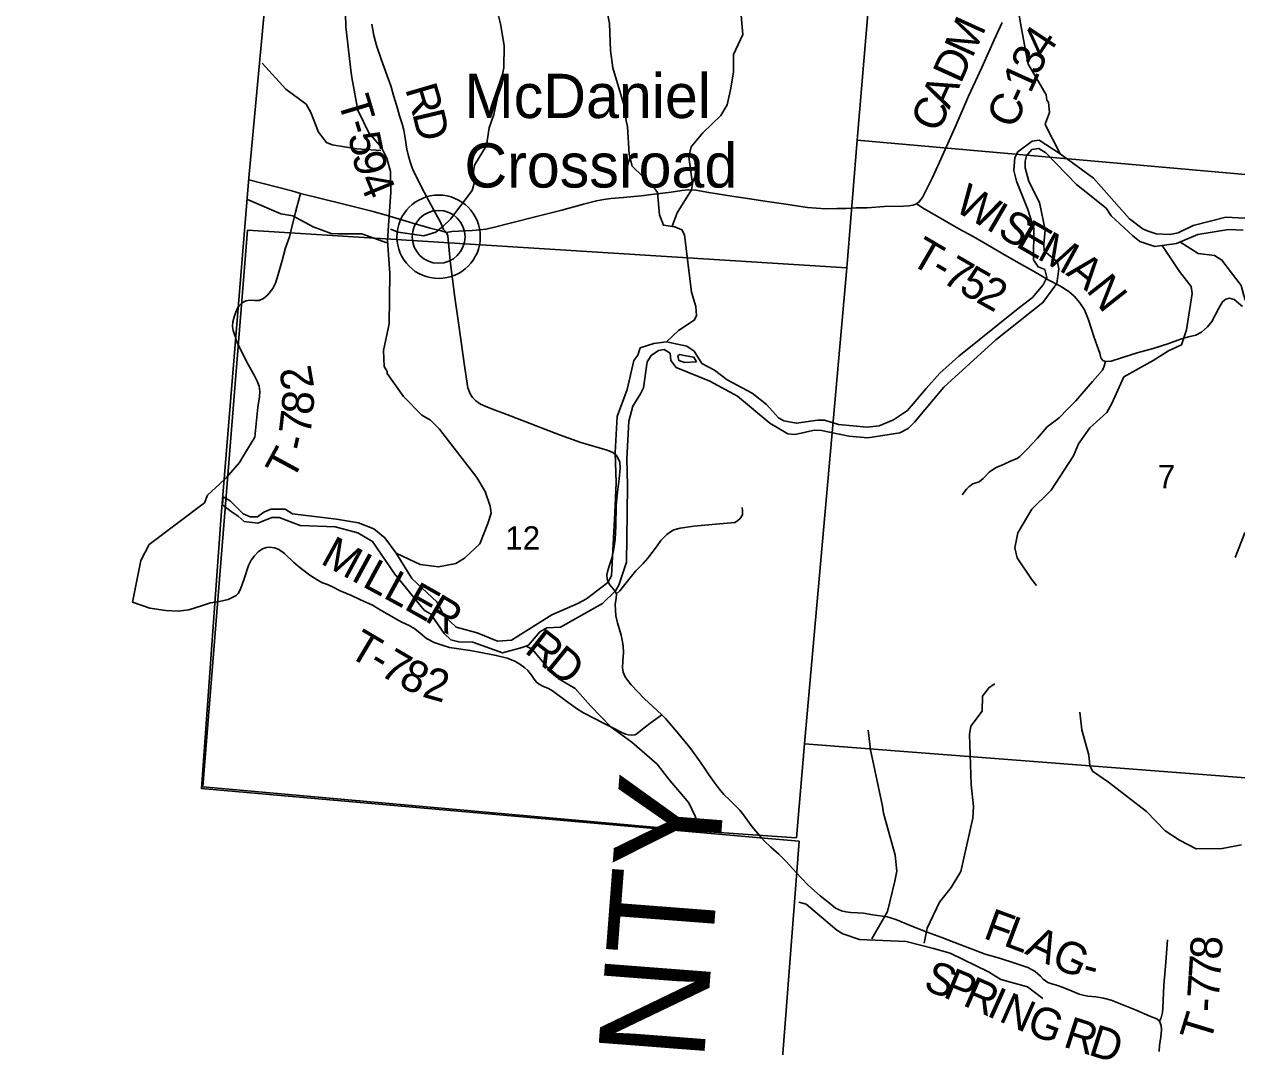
# Model space of a CAD drawing. Extents: x 1878108 to 2183446, y 146837 to 508383.
# Drawn here: x 1970614 to 1982043, y 268162 to 277798 of the extents above; entities that cross this region are included whole.
import ezdxf

# ---------------------------------------------------------------- set-up
doc = ezdxf.new("R2010")
doc.units = 0
for name, color, linetype in [('GM_X_Adjacent_County', 7, 'Continuous'), ('GM_X_Adjacent_County_Text', 7, 'Continuous'), ('GM_X_County', 7, 'Continuous'), ('GM_X_County_Road', 7, 'Continuous'), ('GM_X_County_Road_Text', 7, 'Continuous'), ('GM_X_Major_River', 7, 'Continuous'), ('GM_X_Minor_River', 7, 'Continuous'), ('GM_X_Section', 7, 'Continuous'), ('GM_X_Section_Text', 7, 'Continuous'), ('GM_X_Township', 7, 'Continuous'), ('GM_X_Township_Road', 7, 'Continuous'), ('GM_X_Township_Road_Text', 7, 'Continuous'), ('GM_X_Township_ROW', 7, 'Continuous'), ('GM_X_Unincorporated', 7, 'Continuous'), ('GM_X_Unincorporated_Location', 7, 'Continuous'), ('GM_X_Unincorporated_Text', 7, 'Continuous')]:
    doc.layers.add(name, color=color, linetype=linetype)

msp = doc.modelspace()

# ---------------------------------------------------------------- linework, layer by layer
at = {"layer": 'GM_X_Adjacent_County'}
msp.add_lwpolyline([(1954438, 282859), (1961539, 282259), (1968499, 281682), (1972774, 281329), (1973182, 281296), (1973148, 280848), (1972730, 276350), (1972469, 273167), (1972286, 270595), (1977551, 270131), (1977918, 270099), (1977893, 269769), (1977440, 263895)], dxfattribs=at)
at = {"layer": 'GM_X_County'}
msp.add_lwpolyline([(1977440, 263895), (1977893, 269769), (1977918, 270099), (1977551, 270131), (1972286, 270595), (1972469, 273167), (1972730, 276350), (1973148, 280848), (1973182, 281296), (1972774, 281329), (1968499, 281682), (1961539, 282259), (1954438, 282859)], dxfattribs=at)
at = {"layer": 'GM_X_County_Road'}
for points in [[(1974594, 275836), (1974645, 275845), (1974837, 275854), (1974912, 275860), (1974964, 275867), (1975033, 275881), (1975418, 275979), (1975680, 276047), (1975886, 276101), (1976008, 276134), (1976078, 276147), (1976143, 276157), (1976264, 276165), (1976361, 276174), (1976428, 276181), (1976527, 276194), (1976712, 276217), (1976814, 276231), (1976873, 276237), (1976943, 276233), (1977067, 276212), (1977303, 276175), (1977453, 276154), (1977596, 276130), (1977771, 276105), (1977997, 276072), (1978168, 276059), (1978276, 276060), (1978362, 276063), (1978452, 276067), (1978561, 276068), (1978720, 276079), (1978901, 276085), (1978951, 276087), (1978992, 276092), (1979024, 276104), (1979050, 276123), (1979085, 276170), (1979172, 276346), (1979241, 276499), (1979397, 276851), (1979515, 277119), (1979639, 277391), (1979758, 277651), (1979831, 277814)], [(1972730, 276333), (1973136, 276227), (1973217, 276204), (1973613, 276106), (1973891, 276036), (1974024, 275999), (1974276, 275922), (1974441, 275876), (1974544, 275851), (1974594, 275836)], [(1977857, 269841), (1977831, 269869), (1977793, 269910), (1977726, 269976), (1977650, 270043), (1977592, 270098), (1977565, 270130), (1977475, 270234), (1977383, 270361), (1977358, 270393), (1977335, 270418), (1977261, 270489), (1977208, 270540), (1977163, 270591), (1977117, 270654), (1977070, 270722), (1977032, 270777), (1976979, 270857), (1976887, 270982), (1976800, 271088), (1976715, 271188), (1976658, 271256), (1976625, 271291), (1976457, 271445), (1976334, 271572), (1976301, 271616), (1976278, 271649), (1976259, 271692), (1976253, 271734), (1976255, 271795), (1976264, 271878), (1976260, 271940), (1976251, 271992), (1976241, 272042), (1976207, 272158), (1976190, 272224), (1976186, 272276), (1976185, 272334), (1976194, 272387), (1976197, 272431), (1976181, 272459), (1976135, 272515), (1976115, 272546), (1976108, 272570), (1976105, 272608), (1976114, 272649), (1976130, 272700), (1976154, 272765), (1976169, 272837), (1976184, 272942), (1976192, 273071), (1976195, 273262), (1976205, 273387), (1976221, 273515), (1976232, 273613), (1976227, 273670), (1976214, 273705), (1976196, 273733), (1976163, 273761), (1976109, 273785), (1975859, 273856), (1975659, 273929), (1975163, 274120), (1975028, 274171), (1974959, 274198), (1974916, 274219), (1974871, 274250), (1974840, 274281), (1974817, 274314), (1974795, 274373), (1974760, 274602), (1974755, 274648), (1974705, 275005), (1974674, 275224), (1974629, 275568), (1974607, 275803), (1974594, 275836)], [(1981311, 268116), (1981314, 268174), (1981327, 268256), (1981335, 268321), (1981331, 268363), (1981316, 268404), (1981289, 268425), (1981223, 268450), (1981094, 268506), (1980953, 268564), (1980858, 268600), (1980788, 268621), (1980715, 268632), (1980641, 268638), (1980607, 268645), (1980558, 268659), (1980492, 268685), (1980408, 268721), (1980354, 268740), (1980299, 268754), (1980262, 268766), (1980220, 268799), (1980192, 268827), (1980142, 268872), (1980073, 268908), (1979942, 268953), (1979806, 268997), (1979671, 269036), (1979549, 269082), (1979433, 269127), (1979263, 269193), (1979125, 269243), (1978965, 269305), (1978829, 269361), (1978749, 269385), (1978612, 269406), (1978524, 269421), (1978467, 269425), (1978406, 269427), (1978360, 269432), (1978319, 269444), (1978262, 269469), (1978219, 269502), (1978118, 269583), (1978006, 269681), (1977934, 269757), (1977895, 269799), (1977857, 269841)]]:
    msp.add_lwpolyline(points, dxfattribs=at)
at = {"layer": 'GM_X_Major_River'}
for p, q in [((1972488, 273345), (1972482, 273270)), ((1972563, 273207), (1972631, 273163)), ((1972743, 273155), (1972677, 273183)), ((1972873, 273200), (1972813, 273157))]:
    msp.add_line(p, q, dxfattribs=at)
for points in [[(1982121, 275972), (1981940, 275979), (1981632, 275900), (1981492, 275833), (1981414, 275817), (1981284, 275824), (1981218, 275846), (1981161, 275866), (1981033, 275964), (1980693, 276347), (1980380, 276578), (1980181, 276704), (1980115, 276696), (1979981, 276595), (1979951, 276541), (1979942, 276420), (1979966, 276318), (1980073, 276052), (1980132, 275874), (1980128, 275578), (1980171, 275512), (1980233, 275486), (1980253, 275412), (1980219, 275342), (1980118, 275223), (1980050, 275169), (1979982, 275118), (1979424, 274670), (1979246, 274509), (1979116, 274366), (1978941, 274159), (1978809, 274071), (1978673, 274014), (1978559, 274000), (1978290, 274025), (1978156, 274066), (1978090, 274068), (1977893, 274037), (1977775, 274061), (1977725, 274089), (1977612, 274214), (1977476, 274322), (1977241, 274448), (1977122, 274539), (1977000, 274601), (1976928, 274717), (1976861, 274765), (1976667, 274806), (1976549, 274790), (1976421, 274747), (1976397, 274679), (1976361, 274629), (1976298, 274356), (1976204, 274101), (1976185, 273763), (1976194, 273476), (1976181, 273194)], [(1976297, 273188), (1976300, 273453), (1976294, 273701), (1976313, 274058), (1976352, 274198), (1976424, 274316), (1976450, 274373), (1976487, 274615), (1976525, 274677), (1976593, 274722), (1976645, 274732), (1976703, 274698), (1976709, 274630), (1976758, 274564), (1977075, 274435), (1977338, 274294), (1977641, 274038), (1977812, 273939), (1977878, 273933), (1977936, 273943), (1978060, 273972), (1978128, 273970), (1978387, 273917), (1978565, 273901), (1978867, 273949), (1978945, 273987), (1979007, 274047), (1979283, 274377), (1979772, 274823), (1980216, 275175), (1980348, 275354), (1980367, 275492), (1980353, 275557), (1980228, 275662), (1980226, 275726), (1980238, 275861), (1980185, 276117), (1980084, 276315), (1980050, 276445), (1980049, 276507), (1980063, 276557), (1980113, 276617), (1980177, 276626), (1980244, 276586), (1980533, 276288), (1980812, 276065), (1980860, 275993)], [(1980860, 275993), (1981063, 275804), (1981130, 275750), (1981272, 275702), (1981476, 275731), (1981678, 275818), (1981965, 275865), (1982103, 275857)], [(1976951, 274616), (1976927, 274662), (1976835, 274677), (1976789, 274687), (1976775, 274674)], [(1976775, 274674), (1976784, 274629), (1976842, 274609), (1976951, 274616)], [(1972677, 273183), (1972556, 273307), (1972488, 273345)], [(1972482, 273270), (1972563, 273207)], [(1972631, 273163), (1972687, 273111), (1972817, 273095), (1972948, 273151), (1973018, 273151), (1973216, 273073), (1973546, 273062), (1973759, 273006), (1973897, 272924), (1974107, 272617), (1974383, 272277), (1974447, 272239), (1974571, 272057), (1974635, 271997), (1974709, 271977), (1974842, 271975), (1975122, 271873), (1975306, 271925), (1975366, 271945), (1975475, 272071), (1975539, 272109), (1975669, 272117), (1976064, 272340), (1976186, 272460), (1976218, 272512), (1976292, 272728), (1976297, 273188)], [(1973142, 273185), (1973075, 273229), (1972937, 273228), (1972873, 273200)], [(1976181, 273194), (1976149, 272599), (1976115, 272536), (1975913, 272382), (1975831, 272338), (1975587, 272231), (1975208, 271995), (1975076, 271985), (1974884, 272063), (1974685, 272115), (1974565, 272229), (1974507, 272351), (1974269, 272575), (1974121, 272815), (1974013, 272958), (1973909, 273044), (1973765, 273100), (1973558, 273134), (1973142, 273185)], [(1972813, 273157), (1972743, 273155)]]:
    msp.add_lwpolyline(points, dxfattribs=at)
at = {"layer": 'GM_X_Minor_River'}
for points in [[(1974067, 275866), (1974139, 275837), (1974382, 275804), (1974495, 275837), (1974563, 275896), (1974632, 275962), (1974837, 276232), (1974859, 276309), (1974849, 276410), (1974857, 276469), (1974971, 276655), (1974996, 276822), (1975041, 276946), (1975135, 277388), (1975137, 277597), (1975103, 277802), (1975084, 277876), (1974924, 278206), (1974890, 278350), (1974864, 278625), (1974843, 278874), (1974902, 279268), (1974909, 279402)], [(1976667, 274806), (1976782, 274912), (1976929, 275009), (1976952, 275050), (1976944, 275137), (1976903, 275272), (1976837, 275814), (1976813, 275862), (1976748, 275890), (1976639, 275904), (1976603, 276001), (1976583, 276211), (1976543, 276268), (1976345, 276459), (1976317, 276569), (1976301, 276834), (1976288, 276889), (1976271, 277021), (1976162, 277388), (1976141, 277552), (1976132, 277806), (1976038, 278287)], [(1974121, 272815), (1974347, 272706), (1974520, 272686), (1974681, 272717), (1974765, 272765), (1974909, 272900), (1974984, 273094), (1975015, 273191), (1975007, 273256), (1974958, 273394), (1974879, 273528), (1974529, 273982), (1974442, 274068), (1974363, 274114), (1974188, 274289), (1974036, 274508), (1974034, 274527), (1974007, 274573), (1973999, 274722), (1974054, 274974), (1974060, 275448), (1974038, 275761), (1974047, 275897), (1974071, 276215), (1974066, 276411), (1974032, 276536), (1973981, 276636), (1973862, 276775), (1973758, 276989), (1973703, 277296), (1973696, 277339), (1973645, 277773), (1973638, 278021)], [(1976720, 275894), (1976767, 276020), (1976903, 276238), (1976912, 276293), (1976878, 276547), (1976902, 276642), (1977012, 276775), (1977180, 276939), (1977241, 277037), (1977272, 277180), (1977300, 277345), (1977301, 277514), (1977386, 277701), (1977379, 277804), (1977361, 278000)], [(1979983, 277936), (1980010, 277774), (1980057, 277518), (1980077, 277422), (1980157, 277290), (1980246, 277132), (1980252, 277084), (1980268, 277064), (1980278, 276966), (1980240, 276866), (1980237, 276854), (1980380, 276578)], [(1973975, 276608), (1973749, 276625), (1973517, 276663), (1973462, 276685), (1973388, 276781), (1973317, 276967), (1973270, 277046), (1973080, 277186), (1972856, 277430)], [(1974032, 275739), (1973797, 275822), (1973574, 275823), (1973508, 275827), (1973339, 275889), (1973147, 275991), (1973032, 276011), (1972718, 276147)], [(1981339, 275712), (1981504, 275467), (1981615, 275325), (1981623, 275262), (1981569, 274918), (1981523, 274776), (1981401, 274720), (1981254, 274628), (1980980, 274475), (1980867, 274224), (1980819, 274139), (1980658, 273993), (1980553, 273843), (1980506, 273730), (1980293, 273408), (1980275, 273389), (1980112, 273229), (1979980, 273005), (1979950, 272864), (1979972, 272770), (1980109, 272568), (1980155, 272509)], [(1981508, 275746), (1981681, 275638), (1981834, 275618), (1981903, 275575), (1982084, 275337), (1982109, 275241), (1982143, 275150), (1982258, 275032), (1982302, 274940), (1982323, 274834), (1982343, 274718), (1982405, 274537), (1982578, 274312), (1982672, 274149), (1982713, 273985), (1982700, 273801), (1982696, 273773), (1982619, 273497), (1982549, 273357), (1982487, 273273), (1982414, 273207), (1982291, 273167), (1982121, 273006), (1982028, 272773)], [(1975351, 271933), (1975403, 271910), (1975563, 271716), (1975648, 271633), (1975806, 271538), (1975951, 271375), (1976146, 271175), (1976340, 271033), (1976580, 270824), (1976686, 270686), (1976879, 270460), (1976937, 270335), (1976961, 270273)], [(1979097, 269138), (1979126, 269281), (1979240, 269524), (1979351, 269662), (1979442, 269812), (1979555, 270315), (1979562, 270427), (1979540, 270632), (1979524, 271104), (1979536, 271183), (1979644, 271323), (1979646, 271467), (1979709, 271548), (1979762, 271582)], [(1982089, 270066), (1981906, 270030), (1981662, 270027), (1981505, 270108), (1981369, 270198), (1981192, 270379), (1980835, 270654), (1980682, 270759), (1980658, 270813), (1980648, 270910), (1980582, 271150), (1980563, 271314)], [(1978602, 269179), (1978751, 269435), (1978821, 269722), (1978838, 269817), (1978824, 269967), (1978712, 270363), (1978703, 270430), (1978591, 270960), (1978573, 271120), (1978569, 271145)], [(1977914, 269526), (1977985, 269507), (1978273, 269262), (1978331, 269226), (1978486, 269173), (1978927, 269154), (1979184, 269088), (1979343, 269045), (1979703, 268869), (1979821, 268797), (1980071, 268726), (1980216, 268618)]]:
    msp.add_lwpolyline(points, dxfattribs=at)
at = {"layer": 'GM_X_Section'}
for points in [[(1984341, 280381), (1985103, 280318), (1984754, 276149), (1978466, 276706), (1978813, 280841)], [(1984754, 276149), (1984327, 270526), (1977969, 271017), (1978369, 275502), (1978466, 276706)], [(1972718, 275856), (1978369, 275502), (1977969, 271017), (1977893, 270131), (1976936, 270196), (1972299, 270611)]]:
    msp.add_lwpolyline(points, close=True, dxfattribs=at)
at = {"layer": 'GM_X_Township'}
msp.add_lwpolyline([(1977440, 263895), (1977893, 269769), (1977918, 270099), (1977551, 270131), (1972286, 270595), (1972469, 273167), (1972730, 276350), (1973148, 280848), (1973182, 281296), (1977459, 280922), (1978775, 280814), (1984297, 280349), (1986943, 280138), (1990874, 279826), (1995575, 279452), (1996913, 279358), (1998010, 279276), (2001360, 279026), (2004300, 278840), (2009628, 278502)], dxfattribs=at)
at = {"layer": 'GM_X_Township_Road'}
for points in [[(1974594, 275836), (1974567, 275864), (1974538, 275933), (1974493, 276011), (1974406, 276174), (1974363, 276256), (1974330, 276321), (1974299, 276382), (1974274, 276436), (1974255, 276493), (1974236, 276556), (1974221, 276621), (1974206, 276724), (1974192, 276799), (1974177, 276858), (1974152, 276934), (1974132, 277003), (1974098, 277118), (1974068, 277218), (1974034, 277311), (1973980, 277470), (1973934, 277598), (1973910, 277692), (1973889, 277800)], [(1972685, 273738), (1972789, 273908), (1972817, 274189), (1972831, 274287), (1972835, 274336), (1972827, 274388), (1972809, 274433), (1972780, 274491), (1972724, 274590), (1972665, 274707), (1972616, 274812), (1972607, 274839), (1972583, 274911), (1972577, 274949), (1972579, 274992), (1972595, 275049), (1972619, 275110), (1972631, 275131), (1972639, 275144), (1972668, 275174), (1972704, 275190), (1972745, 275197), (1972789, 275193), (1972827, 275196), (1972869, 275213), (1972909, 275249), (1972957, 275307), (1972982, 275357), (1973006, 275438), (1973044, 275571), (1973078, 275691), (1973113, 275793), (1973129, 275862), (1973172, 276028), (1973217, 276204)], [(1979024, 276104), (1979096, 276059), (1979169, 276018), (1979289, 275947), (1979423, 275871), (1979560, 275797), (1979694, 275718), (1979876, 275611), (1980015, 275534), (1980128, 275470), (1980267, 275388), (1980377, 275333), (1980459, 275279), (1980511, 275235), (1980563, 275173), (1980607, 275106), (1980646, 275012), (1980696, 274855), (1980728, 274766), (1980752, 274697), (1980763, 274653), (1980781, 274629), (1980806, 274619), (1980860, 274624), (1980956, 274654), (1981106, 274700), (1981256, 274742), (1981402, 274790), (1981512, 274830), (1981590, 274851), (1981658, 274869), (1981712, 274897), (1981767, 274945), (1981807, 274998), (1981875, 275123), (1981910, 275182), (1981939, 275206), (1981974, 275217), (1982018, 275204), (1982096, 275137)], [(1980492, 274214), (1980527, 274249), (1980584, 274316), (1980684, 274431), (1980777, 274537), (1980793, 274575), (1980806, 274619)], [(1976197, 272431), (1976228, 272457), (1976274, 272518), (1976339, 272597), (1976380, 272646), (1976447, 272715), (1976492, 272767), (1976542, 272831), (1976580, 272883), (1976616, 272932), (1976643, 272961), (1976670, 272988), (1976706, 273014), (1976736, 273033), (1976797, 273049), (1976925, 273067), (1977134, 273087), (1977311, 273104), (1977337, 273117), (1977363, 273139), (1977383, 273174), (1977385, 273213), (1977380, 273245)], [(1976625, 271291), (1976525, 271217), (1976459, 271167), (1976391, 271113), (1976372, 271101), (1976341, 271098), (1976310, 271100), (1976282, 271108), (1976241, 271126), (1976163, 271166), (1976073, 271212), (1975982, 271260), (1975887, 271310), (1975829, 271344), (1975752, 271399), (1975645, 271477), (1975593, 271516), (1975556, 271537), (1975509, 271557), (1975461, 271582), (1975440, 271601), (1975413, 271636), (1975396, 271663), (1975360, 271708), (1975332, 271734), (1975287, 271768), (1975237, 271796), (1975167, 271824), (1975064, 271850), (1974886, 271885), (1974816, 271896), (1974624, 271924), (1974553, 271946), (1974478, 271972), (1974405, 272009), (1974347, 272060), (1974296, 272101), (1974241, 272133), (1974174, 272164), (1974116, 272195), (1973969, 272280), (1973897, 272322), (1973778, 272378), (1973700, 272414), (1973593, 272457), (1973519, 272496), (1973474, 272517), (1973426, 272535), (1973375, 272561), (1973307, 272605), (1973241, 272656), (1973195, 272692), (1973153, 272730), (1973126, 272754), (1973097, 272783), (1973067, 272811), (1973042, 272830), (1973007, 272850), (1972972, 272864), (1972932, 272870), (1972898, 272867), (1972861, 272855), (1972820, 272826), (1972783, 272789), (1972754, 272748), (1972728, 272696), (1972687, 272573), (1972654, 272475), (1972630, 272433), (1972611, 272415), (1972535, 272378), (1972453, 272358), (1972413, 272352), (1972369, 272346), (1972295, 272319), (1972167, 272280)], [(1981316, 268404), (1981332, 268434), (1981344, 268484), (1981346, 268527), (1981357, 268742), (1981374, 268958), (1981390, 269168)]]:
    msp.add_lwpolyline(points, dxfattribs=at)
at = {"layer": 'GM_X_Township_ROW'}
for points in [[(1979454, 273363), (1979496, 273416), (1979520, 273443), (1979557, 273467), (1979616, 273485), (1979653, 273516), (1979709, 273577), (1979769, 273618), (1979850, 273653), (1979917, 273684), (1979975, 273704), (1979998, 273724), (1980069, 273792), (1980164, 273897), (1980256, 274003), (1980368, 274089), (1980451, 274175), (1980492, 274214)], [(1972167, 272280), (1972166, 272280), (1972065, 272266), (1971949, 272272), (1971799, 272296), (1971633, 272352), (1971713, 272744), (1971791, 272895), (1972314, 273287), (1972340, 273359), (1972497, 273505), (1972519, 273525), (1972642, 273669), (1972685, 273738)]]:
    msp.add_lwpolyline(points, dxfattribs=at)
at = {"layer": 'GM_X_Unincorporated'}
for radius in [393, 249]:
    msp.add_circle((1974520, 275795), radius, dxfattribs=at)
at = {"layer": 'GM_X_Unincorporated_Location'}
msp.add_line((1974520, 275795), (1974520, 275795), dxfattribs=at)

# ---------------------------------------------------------------- texts
at = {"layer": 'GM_X_Adjacent_County_Text'}
msp.add_text('LAWRENCE COUNTY', height=1000, rotation=85.5902, dxfattribs=at).set_placement((1976179, 257124))
at = {"layer": 'GM_X_County_Road_Text'}
for s, rotation, p in [('M', 65.6619, (1979550, 277470)), ('4', 56.5235, (1980245, 277463)), ('D', 65.6821, (1979441, 277229)), ('3', 65.7272, (1980175, 277305)), ('1', 65.7242, (1980099, 277137)), ('A', 65.6845, (1979332, 276988)), ('-', 65.7169, (1980049, 277025)), ('C', 65.6828, (1979231, 276764)), ('C', 65.7213, (1979947, 276800)), ('F', 339.9684, (1979643, 269189)), ('L', 339.365, (1979833, 269120)), ('A', 334.5901, (1980036, 269043)), ('G', 335.6572, (1980280, 268928)), ('S', 338.3698, (1979077, 268708)), ('P', 337.7217, (1979264, 268634)), ('R', 336.4516, (1979450, 268557)), ('-', 345.2397, (1980573, 268800)), ('I', 335.6959, (1979675, 268459)), ('N', 336.1246, (1979789, 268408)), ('G', 339.3584, (1980048, 268294)), ('R', 342.1824, (1980397, 268166)), ('D', 342.5355, (1980634, 268090))]:
    msp.add_text(s, height=300, rotation=rotation, dxfattribs=at).set_placement(p)
at = {"layer": 'GM_X_Section_Text'}
for s, p in [('7', (1981299, 273424)), ('12', (1975148, 272846))]:
    msp.add_text(s, height=221, rotation=0, dxfattribs=at).set_placement(p)
at = {"layer": 'GM_X_Township_Road_Text'}
for s, rotation, p in [('R', 286.2542, (1974203, 277190)), ('T', 286.5556, (1973568, 277080)), ('D', 283.4015, (1974271, 276957)), ('-', 286.4499, (1973632, 276865)), ('5', 281.784, (1973665, 276753)), ('9', 282.2935, (1973704, 276569)), ('4', 292.2065, (1973760, 276335)), ('W', 329.78, (1979367, 276049)), ('I', 329.7792, (1979668, 275874)), ('S', 329.7786, (1979774, 275812)), ('E', 329.7916, (1979949, 275710)), ('T', 329.7709, (1978949, 275549)), ('M', 331.2624, (1980150, 275593)), ('7', 329.8365, (1979250, 275374)), ('A', 320.891, (1980424, 275444)), ('-', 329.7846, (1979143, 275436)), ('5', 330.0386, (1979411, 275281)), ('N', 308.3523, (1980617, 275290)), ('2', 330.8445, (1979575, 275186)), ('2', 99.6175, (1973348, 274379)), ('8', 84.4819, (1973333, 274109)), ('7', 83.5145, (1973311, 273919)), ('-', 77.1498, (1973278, 273763)), ('T', 61.519, (1973140, 273483)), ('M', 331.4605, (1973396, 272721)), ('I', 331.4613, (1973682, 272565)), ('L', 331.4605, (1973790, 272506)), ('L', 331.4451, (1973987, 272399)), ('E', 330.46, (1974183, 272293)), ('R', 329.397, (1974377, 272183)), ('T', 329.2685, (1973652, 271851)), ('R', 322.0845, (1975319, 271884)), ('7', 329.5345, (1973952, 271673)), ('D', 320.7667, (1975512, 271734)), ('-', 329.3178, (1973845, 271736)), ('8', 333.3097, (1974130, 271569)), ('2', 344.5099, (1974355, 271463)), ('8', 86.3154, (1981899, 268977)), ('7', 86.2425, (1981887, 268792)), ('7', 85.9974, (1981874, 268607)), ('-', 87.7754, (1981869, 268486)), ('T', 73.0688, (1981790, 268189))]:
    msp.add_text(s, height=300, rotation=rotation, dxfattribs=at).set_placement(p)
at = {"layer": 'GM_X_Unincorporated_Text'}
for s, p in [('McDaniel', (1974763, 276914)), ('Crossroad', (1974763, 276259))]:
    msp.add_text(s, height=417, rotation=0, dxfattribs=at).set_placement(p)

doc.saveas('drawing.dxf')
